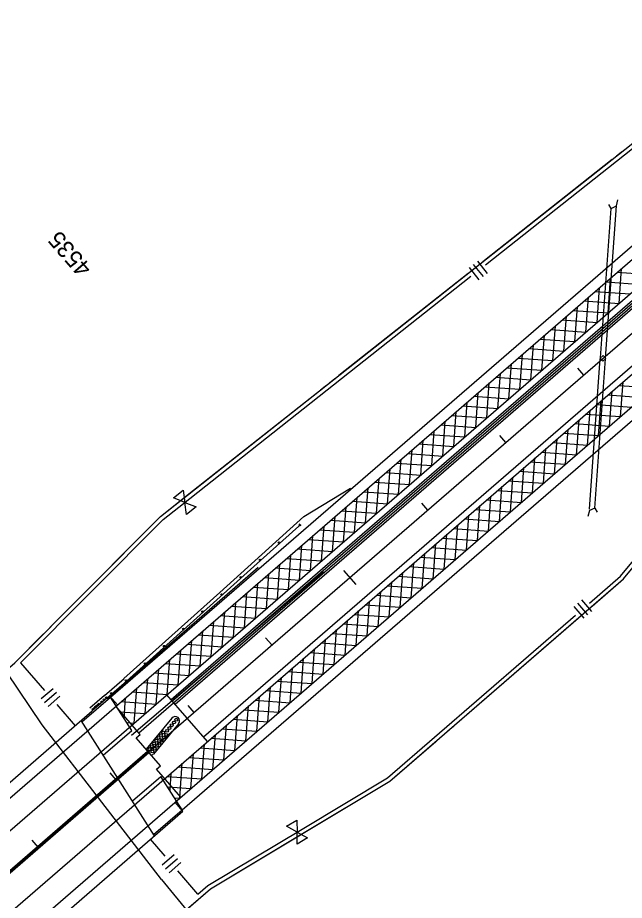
# Model space of a CAD drawing. Extents: x 192699 to 285914, y 194342 to 233219.
# Drawn here: x 202929 to 203517, y 202501 to 203358 of the extents above; entities that cross this region are included whole.
import ezdxf

# ---------------------------------------------------------------- set-up
doc = ezdxf.new("R2010")
doc.units = 0
for name, color, linetype in [('Barrier Wall', 7, 'Continuous'), ('BRIDGE', 7, 'Continuous'), ('CENT LINE', 7, 'Continuous'), ('CONCRETE', 7, 'Continuous'), ('DRAINAGE', 7, 'Continuous'), ('Flood Plain', 7, 'Continuous'), ('GUARDRAIL', 7, 'Continuous'), ('PAVEMENT TRANSITION', 7, 'Continuous'), ('R-W - CofA', 7, 'Continuous'), ('R_Draft', 7, 'Continuous'), ('ROAD', 7, 'Continuous'), ('SHOULDER', 7, 'Continuous'), ('STATIONING1', 7, 'Continuous'), ('WRSF', 7, 'Continuous')]:
    doc.layers.add(name, color=color, linetype=linetype)

msp = doc.modelspace()

# ---------------------------------------------------------------- linework, layer by layer
at = {"layer": 'Barrier Wall'}
for p, q in [((202666.85, 202310.07), (203054.9, 202646.01)), ((202668.16, 202308.56), (203056.21, 202644.49)), ((203054.9, 202646.01), (203056.21, 202644.49))]:
    msp.add_line(p, q, dxfattribs=at)
at = {"layer": 'BRIDGE'}
for p, q in [((202991.28, 202674.26), (203018.88, 202698.15)), ((202633.8, 202366.87), (203001.31, 202685.04)), ((203060.81, 202565.15), (203088.41, 202589.04)), ((202705.04, 202255.06), (203089.27, 202587.69))]:
    msp.add_line(p, q, dxfattribs=at)
for points in [[(203018.02, 202699.5), (203025.6, 202690.74)], [(203039.52, 202665.76), (203018.88, 202698.15)], [(203087.07, 202601.11), (203063.51, 202628.33), (203067.34, 202631.64), (203043.77, 202658.86), (203047.6, 202662.17), (203024.04, 202689.39)], [(203061.67, 202563.8), (202990.42, 202675.61)], [(203088.41, 202589.04), (203067.77, 202621.43)], [(203089.27, 202587.69), (203081.69, 202596.45)]]:
    msp.add_lwpolyline(points, dxfattribs=at)
at = {"layer": 'CENT LINE'}
msp.add_line((198833.18, 198989.86), (207514.58, 206505.51), dxfattribs=at)
at = {"layer": 'CONCRETE'}
for p, q in [((203078.95, 202694.61), (207308.06, 206355.82)), ((203081.57, 202691.58), (207310.61, 206352.73))]:
    msp.add_line(p, q, dxfattribs=at)
at = {"layer": 'DRAINAGE'}
for p, q in [((203494.23, 203027.67), (203504.66, 203172.52)), ((203499.22, 203027.31), (203509.85, 203175.04)), ((203504.66, 203172.52), (203509.85, 203175.04)), ((203483.66, 202880.72), (203494.18, 203027.01)), ((203488.75, 202881.8), (203499.17, 203026.65)), ((203488.75, 202881.8), (203483.55, 202879.28))]:
    msp.add_line(p, q, dxfattribs=at)
for points in [[(203509.85, 203175.04), (203511.2, 203180.83)], [(203504.66, 203172.52), (203502.38, 203176.55)], [(203488.75, 202881.8), (203491.03, 202877.77)], [(203483.55, 202879.28), (203482.2, 202873.49)]]:
    msp.add_lwpolyline(points, dxfattribs=at)
msp.add_lwpolyline([(203496.5, 203024.34), (203499.52, 203026.96), (203496.91, 203029.98), (203493.88, 203027.36)], close=True, dxfattribs=at)
at = {"layer": 'Flood Plain'}
for points in [[(203068.54, 202521.23), (202952.52, 202671.45), (202621.51, 203163.07)], [(203068.54, 202521.23), (203471.22, 202029.6)]]:
    msp.add_lwpolyline(points, dxfattribs=at)
at = {"layer": 'GUARDRAIL'}
for p, q in [((203015.8, 202697), (203162.3, 202824.42)), ((203039.24, 202661.35), (203225.48, 202820.38))]:
    msp.add_line(p, q, dxfattribs=at)
at = {"layer": 'PAVEMENT TRANSITION'}
for p, q in [((203512.35, 203080.39), (203514.79, 203114.24)), ((203501.66, 203071.13), (203504.1, 203104.99)), ((203510.58, 203110.6), (203544.43, 203108.16)), ((203490.97, 203061.88), (203493.41, 203095.73)), ((203499.88, 203101.34), (203533.74, 203098.9)), ((203480.28, 203052.62), (203482.71, 203086.48)), ((203489.19, 203092.08), (203523.05, 203089.65)), ((203469.59, 203043.36), (203472.02, 203077.22)), ((203478.5, 203082.83), (203512.35, 203080.39)), ((203458.89, 203034.11), (203461.33, 203067.96)), ((203467.81, 203073.57), (203501.66, 203071.13)), ((203457.12, 203064.31), (203490.97, 203061.88)), ((203446.42, 203055.06), (203480.28, 203052.62)), ((203448.2, 203024.85), (203450.64, 203058.71)), ((203435.73, 203045.8), (203469.59, 203043.37)), ((203437.51, 203015.6), (203439.95, 203049.45)), ((203425.04, 203036.55), (203458.89, 203034.11)), ((203426.82, 203006.34), (203429.25, 203040.19)), ((203414.35, 203027.29), (203448.2, 203024.85)), ((203416.13, 202997.08), (203418.56, 203030.94)), ((203403.66, 203018.03), (203437.51, 203015.6)), ((203405.43, 202987.83), (203407.87, 203021.68)), ((203392.96, 203008.78), (203426.82, 203006.34)), ((203394.74, 202978.57), (203397.18, 203012.42)), ((203382.27, 202999.52), (203416.13, 202997.08)), ((203384.05, 202969.31), (203386.49, 203003.17)), ((203512.1, 203000.81), (203545.95, 202998.37)), ((203513.87, 202970.6), (203516.31, 203004.45)), ((203373.36, 202960.06), (203375.79, 202993.91)), ((203501.4, 202991.55), (203535.26, 202989.11)), ((203503.18, 202961.34), (203505.62, 202995.2)), ((203362.66, 202950.8), (203365.1, 202984.66)), ((203371.58, 202990.26), (203405.43, 202987.83)), ((203490.71, 202982.29), (203524.57, 202979.86)), ((203492.49, 202952.09), (203494.93, 202985.94)), ((203351.97, 202941.55), (203354.41, 202975.4)), ((203360.89, 202981.01), (203394.74, 202978.57)), ((203481.8, 202942.83), (203484.23, 202976.69)), ((203341.28, 202932.29), (203343.72, 202966.14)), ((203350.2, 202971.75), (203384.05, 202969.31)), ((203471.11, 202933.58), (203473.54, 202967.43)), ((203480.02, 202973.04), (203513.87, 202970.6)), ((203330.59, 202923.03), (203333.03, 202956.89)), ((203339.5, 202962.5), (203373.36, 202960.06)), ((203460.41, 202924.32), (203462.85, 202958.17)), ((203469.33, 202963.78), (203503.18, 202961.34)), ((203328.81, 202953.24), (203362.67, 202950.8)), ((203449.72, 202915.06), (203452.16, 202948.92)), ((203458.64, 202954.53), (203492.49, 202952.09)), ((203318.12, 202943.98), (203351.97, 202941.55)), ((203319.9, 202913.78), (203322.33, 202947.63)), ((203439.03, 202905.81), (203441.47, 202939.66)), ((203447.94, 202945.27), (203481.8, 202942.83)), ((203307.43, 202934.73), (203341.28, 202932.29)), ((203309.2, 202904.52), (203311.64, 202938.37)), ((203437.25, 202936.01), (203471.11, 202933.58)), ((203296.74, 202925.47), (203330.59, 202923.03)), ((203298.51, 202895.26), (203300.95, 202929.12)), ((203426.56, 202926.76), (203460.41, 202924.32)), ((203428.34, 202896.55), (203430.77, 202930.4)), ((203286.04, 202916.21), (203319.9, 202913.78)), ((203287.82, 202886.01), (203290.26, 202919.86)), ((203415.87, 202917.5), (203449.72, 202915.06)), ((203417.64, 202887.29), (203420.08, 202921.15)), ((203275.35, 202906.96), (203309.21, 202904.52)), ((203277.13, 202876.75), (203279.56, 202910.61)), ((203405.18, 202908.24), (203439.03, 202905.81)), ((203406.95, 202878.04), (203409.39, 202911.89)), ((203264.66, 202897.7), (203298.51, 202895.26)), ((203266.44, 202867.49), (203268.87, 202901.35)), ((203394.48, 202898.99), (203428.34, 202896.55)), ((203396.26, 202868.78), (203398.7, 202902.64)), ((203253.97, 202888.44), (203287.82, 202886.01)), ((203255.74, 202858.24), (203258.18, 202892.09)), ((203383.79, 202889.73), (203417.65, 202887.29)), ((203385.57, 202859.52), (203388.01, 202893.38)), ((203245.05, 202848.98), (203247.49, 202882.84)), ((203373.1, 202880.47), (203406.95, 202878.04)), ((203374.88, 202850.27), (203377.31, 202884.12)), ((203234.36, 202839.73), (203236.8, 202873.58)), ((203243.28, 202879.19), (203277.13, 202876.75)), ((203362.41, 202871.22), (203396.26, 202868.78)), ((203364.18, 202841.01), (203366.62, 202874.87)), ((203223.67, 202830.47), (203226.1, 202864.32)), ((203232.58, 202869.93), (203266.44, 202867.5)), ((203353.49, 202831.76), (203355.93, 202865.61)), ((203212.98, 202821.21), (203215.41, 202855.07)), ((203221.89, 202860.68), (203255.74, 202858.24)), ((203342.8, 202822.5), (203345.24, 202856.35)), ((203351.72, 202861.96), (203385.57, 202859.53)), ((203202.28, 202811.96), (203204.72, 202845.81)), ((203211.2, 202851.42), (203245.05, 202848.98)), ((203332.11, 202813.24), (203334.54, 202847.1)), ((203341.02, 202852.71), (203374.88, 202850.27)), ((203191.59, 202802.7), (203194.03, 202836.55)), ((203200.51, 202842.16), (203234.36, 202839.73)), ((203321.42, 202803.99), (203323.85, 202837.84)), ((203330.33, 202843.45), (203364.19, 202841.01)), ((203189.81, 202832.91), (203223.67, 202830.47)), ((203310.72, 202794.73), (203313.16, 202828.58)), ((203319.64, 202834.19), (203353.49, 202831.76)), ((203179.12, 202823.65), (203212.98, 202821.21)), ((203180.9, 202793.44), (203183.34, 202827.3)), ((203308.95, 202824.94), (203342.8, 202822.5)), ((203168.43, 202814.39), (203202.28, 202811.96)), ((203170.21, 202784.19), (203172.64, 202818.04)), ((203298.26, 202815.68), (203332.11, 202813.24)), ((203300.03, 202785.47), (203302.47, 202819.33)), ((203157.74, 202805.14), (203191.59, 202802.7)), ((203159.52, 202774.93), (203161.95, 202808.79)), ((203287.56, 202806.42), (203321.42, 202803.99)), ((203289.34, 202776.22), (203291.78, 202810.07)), ((203147.05, 202795.88), (203180.9, 202793.44)), ((203148.82, 202765.67), (203151.26, 202799.53)), ((203276.87, 202797.17), (203310.72, 202794.73)), ((203278.65, 202766.96), (203281.08, 202800.82)), ((203136.35, 202786.63), (203170.21, 202784.19)), ((203138.13, 202756.42), (203140.57, 202790.27)), ((203266.18, 202787.91), (203300.03, 202785.47)), ((203267.96, 202757.7), (203270.39, 202791.56)), ((203125.66, 202777.37), (203159.52, 202774.93)), ((203127.44, 202747.16), (203129.88, 202781.02)), ((203255.49, 202778.65), (203289.34, 202776.22)), ((203257.26, 202748.45), (203259.7, 202782.3)), ((203114.97, 202768.11), (203148.82, 202765.68)), ((203116.75, 202737.91), (203119.18, 202771.76)), ((203244.79, 202769.4), (203278.65, 202766.96)), ((203246.57, 202739.19), (203249.01, 202773.05)), ((203106.05, 202728.65), (203108.49, 202762.5)), ((203234.1, 202760.14), (203267.96, 202757.71)), ((203235.88, 202729.94), (203238.32, 202763.79)), ((203095.36, 202719.39), (203097.8, 202753.25)), ((203104.28, 202758.86), (203138.13, 202756.42)), ((203223.41, 202750.89), (203257.26, 202748.45)), ((203225.19, 202720.68), (203227.62, 202754.53)), ((203084.67, 202710.14), (203087.11, 202743.99)), ((203093.59, 202749.6), (203127.44, 202747.16)), ((203214.5, 202711.42), (203216.93, 202745.28)), ((203073.98, 202700.88), (203076.42, 202734.73)), ((203082.89, 202740.34), (203116.75, 202737.91)), ((203203.8, 202702.17), (203206.24, 202736.02)), ((203212.72, 202741.63), (203246.57, 202739.19)), ((203063.29, 202691.62), (203065.72, 202725.48)), ((203072.2, 202731.09), (203106.06, 202728.65)), ((203193.11, 202692.91), (203195.55, 202726.76)), ((203202.03, 202732.37), (203235.88, 202729.94)), ((203061.51, 202721.83), (203095.36, 202719.39)), ((203182.42, 202683.65), (203184.86, 202717.51)), ((203191.33, 202723.12), (203225.19, 202720.68)), ((203050.82, 202712.57), (203084.67, 202710.14)), ((203052.59, 202682.37), (203055.03, 202716.22)), ((203171.73, 202674.4), (203174.16, 202708.25)), ((203180.64, 202713.86), (203214.5, 202711.42)), ((203040.13, 202703.32), (203073.98, 202700.88)), ((203041.9, 202673.11), (203044.34, 202706.97)), ((203169.95, 202704.6), (203203.8, 202702.17)), ((203029.43, 202694.06), (203063.29, 202691.63)), ((203032.22, 202677.93), (203033.65, 202697.71)), ((203159.26, 202695.35), (203193.11, 202692.91)), ((203161.04, 202665.14), (203163.47, 202699)), ((203028.28, 202684.12), (203052.6, 202682.37)), ((203148.57, 202686.09), (203182.42, 202683.66)), ((203150.34, 202655.89), (203152.78, 202689.74)), ((203137.87, 202676.84), (203171.73, 202674.4)), ((203139.65, 202646.63), (203142.09, 202680.48)), ((203034.98, 202673.61), (203041.9, 202673.11)), ((203127.18, 202667.58), (203161.04, 202665.14)), ((203128.96, 202637.37), (203131.4, 202671.23)), ((203116.49, 202658.32), (203150.34, 202655.89)), ((203118.27, 202628.12), (203120.7, 202661.97)), ((203105.8, 202649.07), (203139.65, 202646.63)), ((203107.57, 202618.86), (203110.01, 202652.71)), ((203095.11, 202639.81), (203128.96, 202637.37)), ((203096.88, 202609.6), (203099.32, 202643.46)), ((203086.19, 202600.35), (203088.63, 202634.2)), ((203076.72, 202608.1), (203077.93, 202624.95)), ((203084.41, 202630.55), (203118.27, 202628.12)), ((203073.72, 202621.3), (203107.58, 202618.86)), ((203074.75, 202611.2), (203096.88, 202609.6)), ((203081.44, 202600.69), (203086.19, 202600.35))]:
    msp.add_line(p, q, dxfattribs=at)
at = {"layer": 'R-W - CofA'}
for p, q in [((203374.9, 203121.45), (203384.32, 203109.53)), ((203366.95, 203115.17), (203376.38, 203103.25)), ((203370.92, 203118.31), (203380.35, 203106.39)), ((203079.99, 202891.71), (203089.36, 202899.12)), ((203089.36, 202899.12), (203091.08, 202887.31)), ((203091.08, 202887.31), (203079.99, 202891.71)), ((203092.81, 202875.51), (203091.08, 202887.31)), ((203091.08, 202887.31), (203102.17, 202882.91)), ((203102.17, 202882.91), (203092.81, 202875.51)), ((203468.38, 202786.18), (203478.07, 202774.99)), ((203472.11, 202789.41), (203481.8, 202778.22)), ((203475.84, 202792.64), (203485.53, 202781.45)), ((202931.74, 202731.53), (202954.97, 202704.7)), ((202951.69, 202696.87), (202963.18, 202706.82)), ((202955.01, 202693.05), (202966.5, 202702.99)), ((202958.32, 202689.22), (202969.81, 202699.16)), ((202966.75, 202691.08), (202984.55, 202670.53)), ((203189.8, 202572.95), (203199.77, 202578.93)), ((203199.96, 202567.31), (203189.8, 202572.95)), ((203199.77, 202578.93), (203199.96, 202567.31)), ((203200.15, 202555.7), (203199.96, 202567.31)), ((203199.96, 202567.31), (203210.12, 202561.67)), ((203071.9, 202543.95), (203057.7, 202560.36)), ((203210.12, 202561.67), (203200.15, 202555.7)), ((203069.1, 202535.58), (203080.59, 202545.53)), ((203072.41, 202531.76), (203083.9, 202541.7)), ((203075.73, 202527.93), (203087.21, 202537.87)), ((203103.82, 202507.08), (203084.29, 202529.65))]:
    msp.add_line(p, q, dxfattribs=at)
for points in [[(203067.39, 202873.74), (203774.01, 203432.56)], [(203382.78, 203118), (203660.19, 203337.39)], [(203509.78, 203223.6), (203514.62, 203227.43)], [(203380.27, 203121.18), (203505.74, 203220.4)], [(203095.76, 202891.01), (203368.49, 203106.7)], [(203240.51, 203010.65), (203365.98, 203109.87)], [(198915, 198895.36), (200006.21, 199840.04), (200088.36, 199897.93), (200242.84, 200025.06), (200696.47, 200417.77), (200850.95, 200544.9), (200998.89, 200679.58), (203115.81, 202512.24), (203289.93, 202616.68), (203516.74, 202813.04), (203710.83, 203047.2)], [(203483.67, 202789.62), (203513.91, 202815.81), (203707.79, 203049.71)], [(203222.76, 202996.61), (203227.6, 203000.44)], [(203231.63, 203003.63), (203236.47, 203007.46)], [(203093.25, 202894.19), (203218.72, 202993.42)], [(203486.25, 202786.64), (203516.74, 202813.04), (203590.43, 202901.94)], [(202931.74, 202731.53), (203070.09, 202870.71), (203095.76, 202891.01)], [(202973.66, 202779.44), (203067.39, 202873.74), (203093.25, 202894.19)], [(198751.36, 199084.36), (199842.58, 200029.05), (200059.58, 200236.75), (200513.2, 200629.46), (200661.14, 200764.15), (200815.62, 200891.27), (201571.66, 201545.79), (201608, 201656.61), (201834.81, 201852.96), (202018.74, 201946.07), (202926, 202731.49), (203067.39, 202873.74)], [(203204.94, 202570.3), (203287.6, 202619.89), (203470.24, 202778)], [(202965.68, 202771.41), (202970.03, 202775.79)], [(203355.04, 202673.05), (203472.83, 202775.02)], [(202926, 202731.49), (202954.08, 202759.74)], [(202957.7, 202763.39), (202962.05, 202767.76)], [(203346.7, 202665.83), (203351.25, 202669.77)], [(203338.37, 202658.62), (203342.91, 202662.55)], [(203206.97, 202566.92), (203289.93, 202616.68), (203334.58, 202655.34)], [(203073.99, 202476.04), (203115.81, 202512.24), (203206.97, 202566.92)], [(203103.82, 202507.08), (203113.49, 202515.45), (203204.94, 202570.3)]]:
    msp.add_lwpolyline(points, dxfattribs=at)
at = {"layer": 'R_Draft'}
for p, q in [((203206.63, 202873.63), (203251.78, 202901.21)), ((203124.91, 202799.98), (203206.63, 202873.63)), ((203164.4, 202830.85), (203201.54, 202864.33)), ((203202.15, 202866.23), (203201.54, 202864.33)), ((203203.49, 202864.75), (203201.54, 202864.33)), ((203203.49, 202864.75), (203202.15, 202866.23)), ((203034.39, 202713.67), (203164.4, 202830.85)), ((203032.04, 202716.27), (203124.91, 202799.98)), ((203013.2, 202699.95), (203032.1, 202716.32)), ((203015.49, 202697.31), (203034.39, 202713.67)), ((203013.2, 202699.95), (202999.02, 202687.68)), ((203015.49, 202697.31), (203001.31, 202685.04)), ((203078.51, 202677.9), (203053.43, 202647.7)), ((203085.05, 202672.47), (203060.58, 202643)), ((203053.43, 202647.7), (203057.52, 202642.97))]:
    msp.add_line(p, q, dxfattribs=at)
for centre, radius in [((203182.48, 202848.17), 0.75), ((203163.92, 202831.44), 0.75), ((203145.33, 202814.68), 0.75), ((203126.76, 202797.94), 0.75), ((203108.19, 202781.2), 0.75), ((203089.62, 202764.46), 0.75), ((203071.05, 202747.73), 0.75), ((203052.48, 202730.99), 0.75), ((203033.91, 202714.25), 0.75), ((203019.72, 202701.97), 0.75), ((203006.73, 202690.72), 0.75), ((203007.91, 202691.74), 0.75), ((203010.27, 202693.78), 0.75), ((203012.63, 202695.83), 0.75), ((203014.99, 202697.87), 0.75), ((203002, 202686.62), 0.75), ((203003.18, 202687.65), 0.75), ((203004.36, 202688.67), 0.75), ((203005.54, 202689.69), 0.75), ((203080.55, 202673.7), 1.38), ((203082.79, 202676.4), 1.38), ((203070.14, 202664.1), 1.38), ((203073.82, 202665.6), 1.38), ((203076.06, 202668.3), 1.38), ((203078.31, 202671), 1.38), ((203063.41, 202656), 1.38), ((203065.66, 202658.7), 1.38), ((203067.9, 202661.4), 1.38), ((203068.53, 202656.31), 1.38), ((203070.78, 202659.01), 1.38), ((203073.02, 202661.71), 1.38), ((203056.69, 202647.89), 1.38), ((203058.93, 202650.59), 1.38), ((203061.17, 202653.29), 1.38), ((203061.81, 202648.21), 1.38), ((203064.05, 202650.91), 1.38), ((203066.29, 202653.61), 1.38), ((203059.57, 202645.5), 1.38)]:
    msp.add_circle(centre, radius, dxfattribs=at)
for centre, radius, start, end in [((203081.78, 202675.18), 4.25, 320.29642, 140.29642), ((203059.04, 202644.28), 2, 220.8341, 320.29642)]:
    msp.add_arc(centre, radius, start, end, dxfattribs=at)
at = {"layer": 'ROAD'}
for p, q in [((198797.83, 199030.68), (207479.24, 206546.34)), ((198813.54, 199012.54), (207494.94, 206528.19)), ((198852.81, 198967.18), (207534.22, 206482.83)), ((198868.52, 198949.03), (207549.92, 206464.68)), ((203112.99, 202655.29), (203073.72, 202700.66)), ((203011.92, 202641.87), (203039.52, 202665.76)), ((203040.17, 202597.54), (203067.77, 202621.43))]:
    msp.add_line(p, q, dxfattribs=at)
at = {"layer": 'SHOULDER'}
for p, q in [((203018.88, 202698.15), (207472.69, 206553.9)), ((203077.65, 202696.12), (207498.87, 206523.66)), ((203109.06, 202659.83), (207530.29, 206487.37)), ((203088.41, 202589.04), (207556.47, 206457.12))]:
    msp.add_line(p, q, dxfattribs=at)
at = {"layer": 'STATIONING1'}
for points in [[(203471.91, 203017.6), (203477.8, 203010.8)], [(203396.31, 202952.15), (203402.2, 202945.35)], [(203320.7, 202886.7), (203326.59, 202879.89)], [(203245.1, 202821.24), (203256.88, 202807.64)], [(203169.49, 202755.79), (203175.39, 202748.99)], [(203093.89, 202690.34), (203099.78, 202683.54)], [(203018.29, 202624.89), (203024.18, 202618.08)], [(202942.68, 202559.44), (202948.57, 202552.63)]]:
    msp.add_lwpolyline(points, dxfattribs=at)
at = {"layer": 'WRSF'}
msp.add_line((203046.29, 202663.68), (207309.33, 206354.28), dxfattribs=at)

# ---------------------------------------------------------------- texts
at = {"layer": 'STATIONING1'}
msp.add_text('4535', height=16.5, rotation=130.88334, dxfattribs=at).set_placement((203001.69, 203115.01))

doc.saveas('drawing.dxf')
